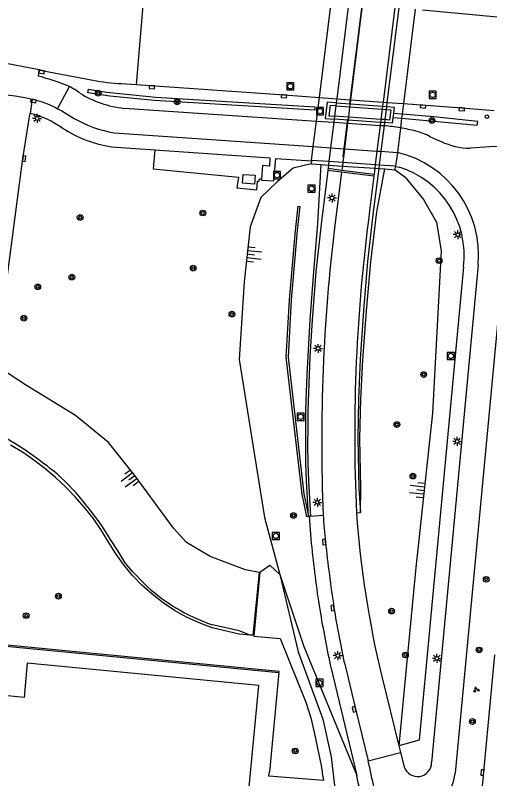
# Model space of a CAD drawing. Extents: x 132994 to 136000, y 393499 to 395512.
# Drawn here: x 133418.9 to 133485.2, y 394938.7 to 395045.3 of the extents above; entities that cross this region are included whole.
import ezdxf

# ---------------------------------------------------------------- set-up
doc = ezdxf.new("R2010")
doc.units = 0
for name, color, linetype in [('gg-afsc-hekwerk', 7, 'Continuous'), ('gg-bbg-hoofdgebouw', 7, 'Continuous'), ('gg-knt-BGT kruinlijn', 7, 'Continuous'), ('gg-knt-bovenkant onderkant talud', 7, 'Continuous'), ('gg-knt-verharding', 7, 'Continuous'), ('gg-knt-verharding niveau 01', 7, 'Continuous'), ('gg-knt-verharding nz', 7, 'Continuous'), ('gg-kntw-beschoeiing', 7, 'Continuous'), ('gg-kwrk-betonelement', 7, 'Continuous'), ('gg-kwrk-keermuur', 7, 'Continuous'), ('gg-kwrk-kunstwerk niveau 01', 7, 'Continuous'), ('gt-grn-afwateringsgoot', 7, 'Continuous'), ('gt-grn-groengrens', 7, 'Continuous'), ('gt-grn-vlakafsluiter niveau 01', 7, 'Continuous'), ('gt-grn-weggrens', 7, 'Continuous'), ('gt-grn-weggrens revisie', 7, 'Continuous'), ('gt-knt-lichtlijn', 7, 'Continuous'), ('gt-symb-boom', 7, 'Continuous'), ('gt-symb-groenvak', 7, 'Continuous'), ('gt-symb-kolk', 7, 'Continuous'), ('gt-symb-lichtmast', 7, 'Continuous'), ('gt-symb-rioolschacht', 7, 'Continuous'), ('gt-symb-talud symbool', 7, 'Continuous'), ('gt-symb-verkeersregelinstallatiepaal', 7, 'Continuous')]:
    doc.layers.add(name, color=color, linetype=linetype)

# ---------------------------------------------------------------- blocks, each defined once
blk = doc.blocks.new('gt0-KOLK')
at = {"layer": 'gt-symb-kolk'}
blk.add_lwpolyline([(0, 0), (0.37, 0), (0.37, 0.4), (-0.38, 0.4), (-0.38, 0), (0, 0)], dxfattribs=at)
blk = doc.blocks.new('gt0-BOOM')
at = {"layer": 'gt-symb-boom'}
for radius in [0.4, 0.2]:
    blk.add_circle((0, 0), radius, dxfattribs=at)
blk = doc.blocks.new('gt0-GRVAK')
at = {"layer": 'gt-symb-groenvak'}
for p, q in [((-0.11, 0.19), (-0.23, 0.24)), ((-0.18, 0.15), (0.09, 0.15)), ((-0.09, 0.21), (-0.16, 0.32)), ((-0.05, 0.21), (-0.05, 0.39)), ((0, 0.21), (0.06, 0.32)), ((0.01, 0.19), (0.13, 0.24)), ((0.26, -0.05), (0.2, 0.06)), ((0.3, -0.05), (0.3, 0.13)), ((0.35, -0.05), (0.41, 0.06)), ((-0.25, -0.23), (-0.36, -0.18)), ((-0.32, -0.26), (-0.05, -0.26)), ((-0.23, -0.21), (-0.29, -0.1)), ((-0.18, -0.2), (-0.18, -0.02)), ((-0.14, -0.21), (-0.07, -0.1)), ((-0.12, -0.23), (0, -0.18)), ((0.24, -0.07), (0.12, -0.02)), ((0.17, -0.11), (0.44, -0.11)), ((0.37, -0.07), (0.49, -0.02))]:
    blk.add_line(p, q, dxfattribs=at)
blk = doc.blocks.new('gt0-TALUD_1')
at = {"layer": 'gt-symb-talud symbool'}
for p, q in [((-1, -1), (-1, 0)), ((-0.5, -2), (-0.5, 0)), ((0, -1), (0, 0)), ((0.5, -2), (0.5, 0)), ((1, -1), (1, 0))]:
    blk.add_line(p, q, dxfattribs=at)
blk = doc.blocks.new('gt0-LMAST')
at = {"layer": 'gt-symb-lichtmast'}
for p, q in [((-0.18, 0.17), (-0.45, 0.44)), ((0, 0.25), (0, 0.62)), ((0.17, 0.17), (0.44, 0.44)), ((-0.25, 0), (-0.63, 0)), ((-0.18, -0.18), (-0.45, -0.45)), ((0, -0.25), (0, -0.63)), ((0.44, -0.45), (0.17, -0.18)), ((0.25, 0), (0.62, 0))]:
    blk.add_line(p, q, dxfattribs=at)
blk.add_circle((0, 0), 0.25, dxfattribs=at)
blk = doc.blocks.new('gt0-RS')
at = {"layer": 'gt-symb-rioolschacht'}
blk.add_lwpolyline([(-0.5, -0.5), (0.5, -0.5), (0.5, 0.5), (-0.5, 0.5)], close=True, dxfattribs=at)
blk.add_circle((0, 0), 0.375, dxfattribs=at)
blk = doc.blocks.new('gt0-VIPAAL')
at = {"layer": 'gt-symb-verkeersregelinstallatiepaal'}
blk.add_circle((0, 0), 0.25, dxfattribs=at)

msp = doc.modelspace()

# ---------------------------------------------------------------- linework, layer by layer
at = {"layer": 'gg-afsc-hekwerk'}
for p, q in [((133461.76, 394939.66), (133461.79, 394939.44)), ((133461.79, 394939.44), (133461.96, 394938.43))]:
    msp.add_line(p, q, dxfattribs=at)
msp.add_lwpolyline([(133453.06, 394967.51), (133452.23, 394958.6), (133455.92, 394958.28), (133459.5, 394949.35), (133460.21, 394947.19), (133460.7, 394944.96), (133461.62, 394940.51), (133461.76, 394939.66)], dxfattribs=at)
at = {"layer": 'gg-bbg-hoofdgebouw'}
msp.add_lwpolyline([(133451.58, 394937.54), (133452.91, 394951.7), (133420.55, 394954.8), (133420.12, 394950.03), (133415.03, 394950.55), (133415.2, 394952.49), (133414.97, 394954.56), (133414.49, 394956.66), (133413.71, 394958.63), (133412.69, 394960.51), (133411.45, 394962.25), (133410, 394963.82), (133408.33, 394965.16), (133406.51, 394966.27), (133404.55, 394967.14), (133402.52, 394967.75), (133400.64, 394968.08), (133400.82, 394969.99)], dxfattribs=at)
at = {"layer": 'gg-knt-BGT kruinlijn'}
for points in [[(133460.25, 395024.56), (133457.75, 395023.96), (133455.48, 395022.04), (133453.19, 395019.87), (133451.74, 395015.77), (133450.88, 395008.09), (133450.18, 394997.25), (133453.74, 394975.15), (133455.88, 394967.19)], [(133472, 395023.75), (133473.36, 395022.71), (133475.95, 395019.58), (133477.74, 395016.43), (133478.4, 395012.4), (133477.18, 394989.73), (133474.86, 394968.17), (133473.21, 394950.66), (133472.51, 394943.29)], [(133452.96, 394967.48), (133451.09, 394967.86), (133446.14, 394969.73), (133442.82, 394971.65), (133440.99, 394973.66), (133435.59, 394981.03), (133431.9, 394985.66), (133427.32, 394989.39), (133420.47, 394993.61), (133417.76, 394995.38)]]:
    msp.add_lwpolyline(points, dxfattribs=at)
at = {"layer": 'gg-knt-bovenkant onderkant talud'}
msp.add_lwpolyline([(133455.88, 394967.19), (133459.22, 394957.14), (133466.62, 394939.11)], dxfattribs=at)
at = {"layer": 'gg-knt-verharding'}
for p, q in [((133475.81, 395046.09), (133487.78, 395044.97)), ((133422.13, 395036.82), (133422.22, 395037.68)), ((133433.71, 395035.77), (133435.81, 395035.63)), ((133421.25, 395033.58), (133420.99, 395031.62)), ((133420.93, 395031.41), (133420.99, 395031.62)), ((133434.09, 395032.33), (133460.98, 395030.53)), ((133470.17, 395032.2), (133469.99, 395030.77)), ((133432.73, 395028.89), (133460.53, 395026.97)), ((133476.88, 395028.35), (133478.41, 395027.68)), ((133432.32, 395026.94), (133438.39, 395026.51)), ((133472.04, 395024.19), (133472.53, 395024.11)), ((133469, 395022.85), (133468.41, 395018)), ((133483.56, 395010.48), (133477.06, 394940.96)), ((133487.06, 395010.59), (133480.37, 394939.46)), ((133459.95, 394975.34), (133460.25, 394971.55)), ((133460.15, 394975.35), (133461.93, 394975.48)), ((133416.61, 394957.29), (133455.74, 394953.51)), ((133483.47, 394929.72), (133485.92, 394956)), ((133463.02, 394954.05), (133466.62, 394939.11)), ((133455.74, 394953.51), (133454.4, 394939.62)), ((133470.11, 394952.95), (133472.51, 394943.29)), ((133472.51, 394943.29), (133472.75, 394942.34)), ((133472.75, 394942.34), (133473.26, 394940.34))]:
    msp.add_line(p, q, dxfattribs=at)
for points in [[(133422.22, 395037.68), (133422.62, 395037.61), (133429.74, 395036.24)], [(133435.81, 395035.63), (133456.45, 395034.21), (133461.39, 395033.85)], [(133421.25, 395033.58), (133421.69, 395033.5), (133422.67, 395033.21), (133423.62, 395032.86), (133424.52, 395032.43), (133424.81, 395032.27)], [(133473.13, 395032.98), (133481.3, 395032.38), (133485.8, 395032.02)], [(133424.81, 395032.27), (133425.4, 395031.96), (133427.12, 395030.92)], [(133416.68, 395000.74), (133417.65, 395007.96), (133419.93, 395025.3), (133420.93, 395031.41)], [(133438.39, 395026.51), (133438.17, 395023.85), (133450.07, 395022.69), (133449.85, 395021.22), (133452.65, 395020.93), (133452.76, 395022.14), (133452.99, 395022.13), (133453.02, 395022.45), (133453.32, 395022.46)], [(133438.39, 395026.51), (133454.49, 395025.39), (133454.4, 395024.26), (133453.46, 395024.34), (133453.32, 395022.46)], [(133490.12, 395027.12), (133485.21, 395026.93), (133482.45, 395026.74)], [(133453.32, 395022.46), (133453.31, 395022.27), (133455.05, 395022.17), (133455.29, 395025.3), (133460.29, 395025)], [(133481.54, 395010.16), (133475.33, 394944.04), (133472.51, 394943.29)], [(133466.57, 394975.81), (133467.13, 394975.84), (133467.12, 394975.88)], [(133464.88, 394954.86), (133466.43, 394948.42), (133468.22, 394941.19)], [(133461.96, 394938.43), (133454.35, 394939.05), (133454.4, 394939.62)]]:
    msp.add_lwpolyline(points, dxfattribs=at)
for centre, radius, start, end in [((133410.74, 394996.03), 42.36, 68.1965, 74.3957), ((133435.83, 395070.65), 34.94, 259.9696, 266.5304), ((133420.68, 395024.39), 12.4, 54.3391, 62.1666), ((133410.71, 394982.3), 52.34, 78.3858, 85.4395), ((133435.73, 395047.08), 14.85, 238.2305, 263.6806), ((133417.49, 395018), 14.06, 55.2629, 75.6279), ((133435.73, 395045.98), 17.35, 240.2211, 260.0389), ((133435.22, 395044.65), 17.95, 237.2486, 260.7057), ((133467.59, 394999.98), 30.05, 76.0216, 80.1848), ((133472.82, 395020.93), 8.46, 61.3, 76.1119), ((133482.8, 395037.37), 10.64, 245.6153, 268.1203), ((133468.9, 395011.83), 14.73, 354.7412, 76.6928), ((133468.68, 395011.74), 12.96, 352.9879, 72.7002), ((133703.26, 394986.63), 236.93, 172.3899, 182.6158), ((133530.39, 394979.37), 68.57, 183.2548, 186.3646), ((133612.52, 394986.68), 146.36, 184.2582, 193.3264), ((133650.31, 394991.35), 189.08, 185.9458, 188.7551), ((133643.22, 394990.39), 183.93, 185.8776, 188.7812), ((133677.52, 394999.33), 219.23, 189.7236, 191.9202), ((133590.12, 394982.33), 128.22, 188.8638, 192.3692), ((133284.21, 394900.1), 188.54, 10.1804, 12.587), ((133475.12, 394940.93), 1.95, 197.5843, 0.8417), ((133316.01, 394906.4), 154.12, 9.1506, 12.2557), ((133472.47, 394940.49), 7.97, 323.8503, 352.5361)]:
    msp.add_arc(centre, radius, start, end, dxfattribs=at)
at = {"layer": 'gg-knt-verharding niveau 01'}
for p, q in [((133461.39, 395033.85), (133463.81, 395033.67)), ((133463.81, 395033.67), (133465.75, 395033.52)), ((133465.75, 395033.52), (133470.3, 395033.19)), ((133470.3, 395033.19), (133470.84, 395033.15)), ((133470.84, 395033.15), (133473.13, 395032.98)), ((133460.98, 395030.53), (133463.4, 395030.37)), ((133463.4, 395030.37), (133465.34, 395030.24)), ((133465.34, 395030.24), (133469.89, 395029.94)), ((133469.89, 395029.94), (133470.43, 395029.9)), ((133460.53, 395026.97), (133462.96, 395026.8)), ((133462.96, 395026.8), (133464.9, 395026.67)), ((133464.9, 395026.67), (133469.44, 395026.36)), ((133469.44, 395026.36), (133469.98, 395026.32))]:
    msp.add_line(p, q, dxfattribs=at)
msp.add_lwpolyline([(133469.98, 395026.32), (133472.27, 395026.16), (133472.29, 395026.16)], dxfattribs=at)
msp.add_arc((133467.57, 394999.93), 30.1, 80.1683, 84.5503, dxfattribs=at)
at = {"layer": 'gg-knt-verharding nz'}
for p, q in [((133467.39, 395046.74), (133465.75, 395033.52)), ((133471.94, 395046.39), (133470.3, 395033.19)), ((133422.22, 395037.68), (133413.23, 395039.41)), ((133465.62, 395032.53), (133465.45, 395031.09)), ((133465.68, 395032.94), (133465.62, 395032.53)), ((133465.75, 395033.52), (133465.68, 395032.94)), ((133470.22, 395032.61), (133470.17, 395032.2)), ((133470.3, 395033.19), (133470.22, 395032.61)), ((133465.4, 395030.68), (133465.34, 395030.24)), ((133465.45, 395031.09), (133465.4, 395030.68)), ((133469.99, 395030.77), (133469.94, 395030.36)), ((133465.34, 395030.24), (133464.9, 395026.67)), ((133469.89, 395029.94), (133469.44, 395026.36)), ((133469.94, 395030.36), (133469.89, 395029.94)), ((133464.9, 395026.67), (133464.66, 395024.75)), ((133469.44, 395026.36), (133469.2, 395024.44)), ((133464.6, 395024.26), (133464.53, 395023.7)), ((133464.66, 395024.75), (133464.6, 395024.26)), ((133469.2, 395024.44), (133469.14, 395023.95)), ((133464.48, 395023.41), (133463.56, 395016.02)), ((133469.14, 395023.95), (133469.04, 395023.13))]:
    msp.add_line(p, q, dxfattribs=at)
msp.add_arc((133713.06, 394985.73), 251.34, 173.0776, 182.3378, dxfattribs=at)
at = {"layer": 'gg-kntw-beschoeiing'}
for p in [(133416.75, 394957.48), (133455.74, 394953.51)]:
    msp.add_line(p, (133455.76, 394953.71), dxfattribs=at)
at = {"layer": 'gg-kwrk-betonelement'}
msp.add_lwpolyline([(133450.74, 395023.1), (133452.41, 395022.99), (133452.32, 395021.75), (133450.64, 395021.86), (133450.74, 395023.1)], dxfattribs=at)
at = {"layer": 'gg-kwrk-keermuur'}
for p, q in [((133465.46, 395046.89), (133463.81, 395033.67)), ((133472.49, 395046.35), (133470.84, 395033.15)), ((133463.81, 395033.67), (133463.74, 395033.08)), ((133463.69, 395032.66), (133463.51, 395031.22)), ((133463.74, 395033.08), (133463.69, 395032.66)), ((133470.77, 395032.57), (133470.71, 395032.17)), ((133470.84, 395033.15), (133470.77, 395032.57)), ((133470.71, 395032.17), (133470.54, 395030.74)), ((133463.4, 395030.37), (133462.96, 395026.8)), ((133463.46, 395030.82), (133463.4, 395030.37)), ((133463.51, 395031.22), (133463.46, 395030.82)), ((133470.54, 395030.74), (133470.48, 395030.33)), ((133470.43, 395029.9), (133469.98, 395026.32)), ((133470.48, 395030.33), (133470.43, 395029.9)), ((133462.96, 395026.8), (133462.72, 395024.89)), ((133469.98, 395026.32), (133469.74, 395024.4)), ((133462.66, 395024.39), (133462.6, 395023.94)), ((133462.72, 395024.89), (133462.66, 395024.39)), ((133469.74, 395024.4), (133469.68, 395023.91)), ((133462.6, 395023.94), (133462.57, 395023.65)), ((133459.95, 394975.34), (133459.89, 394975.34)), ((133460.15, 394975.35), (133459.95, 394975.34)), ((133453.06, 394967.51), (133452.96, 394967.48))]:
    msp.add_line(p, q, dxfattribs=at)
for points in [[(133459.89, 394975.34), (133459.73, 394977.81), (133459.6, 394980.27), (133459.52, 394982.74), (133459.49, 394985.23), (133459.49, 394987.7), (133459.52, 394990.17), (133459.7, 394995.12), (133460.09, 395002.76), (133460.6, 395009.49), (133461.19, 395016.21), (133461.66, 395024.46)], [(133462.57, 395023.65), (133461.64, 395016.13), (133460.91, 395009.47), (133460.38, 395002.75), (133460.07, 394997.59), (133459.86, 394992.64), (133459.8, 394990.18), (133459.76, 394987.7), (133459.75, 394985.23), (133459.79, 394982.76), (133459.87, 394980.3), (133459.99, 394977.82), (133460.15, 394975.35)], [(133469.68, 395023.91), (133468.92, 395017.86), (133468.14, 395010.92), (133467.54, 395004.09), (133467.09, 394997.26), (133466.88, 394991.69), (133466.77, 394986.18), (133466.92, 394979.28), (133467.12, 394975.88)], [(133467.12, 394975.88), (133467.18, 394979.33), (133467.06, 394986.16), (133467.2, 394991.68), (133467.46, 394997.18), (133467.96, 395004.05), (133468.6, 395010.86), (133469.41, 395017.85), (133470.56, 395023.85)], [(133459.89, 394975.34), (133459.62, 394975.28), (133458.97, 394978.42), (133456.76, 394997.56), (133457.23, 395005.57), (133458.05, 395015.25), (133458.42, 395018.65), (133458.67, 395018.62), (133458.29, 395015.24), (133457.47, 395005.56), (133457.01, 394997.58), (133459.24, 394978.45), (133459.89, 394975.34)], [(133451.7, 394958.74), (133450.17, 394958.87), (133446.41, 394959.77), (133444.6, 394960.46), (133442.84, 394961.25), (133441.14, 394962.18), (133439.54, 394963.24), (133438.02, 394964.44), (133436.58, 394965.72), (133435.23, 394967.1), (133434, 394968.6), (133432.9, 394970.18), (133431.87, 394971.82), (133430.85, 394973.47), (133429.77, 394975.06), (133428.55, 394976.58), (133427.27, 394978.04), (133425.93, 394979.44), (133424.52, 394980.77), (133423.03, 394982), (133421.48, 394983.17), (133419.9, 394984.27), (133418.24, 394985.27)], [(133452.96, 394967.48), (133452.09, 394958.71), (133451.7, 394958.74)]]:
    msp.add_lwpolyline(points, dxfattribs=at)
at = {"layer": 'gg-kwrk-kunstwerk niveau 01'}
for p, q in [((133461.39, 395033.85), (133463.03, 395047.07)), ((133474.77, 395046.17), (133473.13, 395032.98)), ((133460.98, 395030.53), (133461.39, 395033.85)), ((133463.69, 395032.66), (133465.62, 395032.53)), ((133463.74, 395033.08), (133465.68, 395032.94)), ((133465.62, 395032.53), (133470.17, 395032.2)), ((133465.68, 395032.94), (133470.22, 395032.61)), ((133470.22, 395032.61), (133470.77, 395032.57)), ((133473.13, 395032.98), (133472.95, 395031.5)), ((133470.17, 395032.2), (133470.71, 395032.17)), ((133471.75, 395031.6), (133471.68, 395031.04)), ((133472.95, 395031.5), (133472.88, 395030.93)), ((133460.53, 395026.97), (133460.98, 395030.53)), ((133465.4, 395030.68), (133463.46, 395030.82)), ((133465.45, 395031.09), (133463.51, 395031.22)), ((133469.94, 395030.36), (133465.4, 395030.68)), ((133469.99, 395030.77), (133465.45, 395031.09)), ((133470.54, 395030.74), (133469.99, 395030.77)), ((133472.88, 395030.93), (133472.71, 395029.59)), ((133470.48, 395030.33), (133469.94, 395030.36)), ((133472.71, 395029.59), (133472.29, 395026.16)), ((133460.3, 395025.05), (133460.53, 395026.97)), ((133472.29, 395026.16), (133472.05, 395024.24)), ((133460.3, 395025.05), (133460.29, 395025)), ((133462.72, 395024.89), (133460.3, 395025.05)), ((133460.29, 395025), (133460.25, 395024.56)), ((133460.25, 395024.56), (133461.66, 395024.46)), ((133461.66, 395024.46), (133462.66, 395024.39)), ((133462.66, 395024.39), (133464.6, 395024.26)), ((133464.66, 395024.75), (133462.72, 395024.89)), ((133464.6, 395024.26), (133469.14, 395023.95)), ((133469.2, 395024.44), (133464.66, 395024.75)), ((133469.74, 395024.4), (133469.2, 395024.44)), ((133472.05, 395024.24), (133469.74, 395024.4)), ((133472, 395023.75), (133472.04, 395024.19)), ((133472.04, 395024.19), (133472.05, 395024.24)), ((133469.14, 395023.95), (133469.68, 395023.91)), ((133469.68, 395023.91), (133470.56, 395023.85)), ((133470.56, 395023.85), (133472, 395023.75))]:
    msp.add_line(p, q, dxfattribs=at)
for points in [[(133463.74, 395033.08), (133462.5, 395033.17), (133462.22, 395030.9), (133463.46, 395030.82)], [(133463.69, 395032.66), (133462.91, 395032.72), (133462.71, 395031.27), (133463.51, 395031.22)], [(133470.77, 395032.57), (133471.86, 395032.49), (133471.75, 395031.6)], [(133470.71, 395032.17), (133471.37, 395032.12), (133471.18, 395030.69), (133470.54, 395030.74)], [(133471.68, 395031.04), (133471.57, 395030.25), (133470.48, 395030.33)]]:
    msp.add_lwpolyline(points, dxfattribs=at)
at = {"layer": 'gt-grn-afwateringsgoot'}
for p, q in [((133464.48, 395023.41), (133462.57, 395023.65)), ((133462.6, 395023.94), (133464.53, 395023.7)), ((133469, 395022.85), (133464.48, 395023.41)), ((133464.53, 395023.7), (133469.04, 395023.13)), ((133469.04, 395023.13), (133469, 395022.85))]:
    msp.add_line(p, q, dxfattribs=at)
at = {"layer": 'gt-grn-groengrens'}
for points in [[(133432.09, 395034.02), (133429.02, 395034.5), (133429.15, 395034.98), (133431.71, 395034.56), (133438.48, 395033.88), (133460.75, 395032.55), (133460.74, 395032.06), (133438.37, 395033.42), (133432.09, 395034.02)], [(133472.88, 395030.93), (133477.9, 395030.47), (133483.45, 395029.98), (133483.52, 395030.49), (133477.4, 395031.12), (133472.95, 395031.5)], [(133436.84, 394965.98), (133435.27, 394967.61), (133434.26, 394968.85), (133433.27, 394970.48), (133432.22, 394972.08)], [(133453.06, 394967.51), (133454.48, 394968.5), (133455.88, 394967.19)], [(133455.88, 394967.19), (133458.42, 394956.39), (133461.89, 394947.01), (133463.02, 394941.73), (133464.17, 394932.13), (133463.19, 394931.44)], [(133451.7, 394958.74), (133450.2, 394959.33), (133446.44, 394960.17)]]:
    msp.add_lwpolyline(points, dxfattribs=at)
for centre, radius, start, end in [((133388.35, 394936.71), 57.52, 50.6961, 60.4634), ((133396.24, 394950.42), 41.99, 31.0496, 47.1697), ((133455.1, 394985.32), 26.6, 226.6408, 250.9991)]:
    msp.add_arc(centre, radius, start, end, dxfattribs=at)
at = {"layer": 'gt-grn-vlakafsluiter niveau 01'}
for p, q in [((133472.95, 395031.5), (133471.75, 395031.6)), ((133471.68, 395031.04), (133472.88, 395030.93))]:
    msp.add_line(p, q, dxfattribs=at)
at = {"layer": 'gt-grn-weggrens'}
for p, q in [((133436.9, 395048.87), (133435.81, 395035.63)), ((133468.22, 394941.19), (133472.75, 394942.34))]:
    msp.add_line(p, q, dxfattribs=at)
at = {"layer": 'gt-grn-weggrens revisie'}
msp.add_line((133424.81, 395032.27), (133426.47, 395035.36), dxfattribs=at)
at = {"layer": 'gt-knt-lichtlijn'}
for p, q in [((133467.38, 395047.03), (133465.62, 395032.97)), ((133465.33, 395030.86), (133464.68, 395025.55))]:
    msp.add_line(p, q, dxfattribs=at)

# ---------------------------------------------------------------- block references
at = {"layer": 'gt-symb-boom'}
for p in [(133430.48, 395034.44), (133441.52, 395033.21), (133477.13, 395030.64), (133445.11, 395017.7), (133427.96, 395017.09), (133478.12, 395011.04), (133443.76, 395009.99), (133426.8, 395008.75), (133422.04, 395007.4), (133449.17, 395003.58), (133420.09, 395003.01), (133475.97, 394995.13), (133472.23, 394988.14), (133474.47, 394980.95), (133457.78, 394975.45), (133484.71, 394966.53), (133424.92, 394964.18), (133471.49, 394962.09), (133420.42, 394961.45), (133483.71, 394956.66), (133473.42, 394955.96), (133482.78, 394946.67), (133458.02, 394942.55)]:
    msp.add_blockref('gt0-BOOM', p, dxfattribs=at)
at = {"layer": 'gt-symb-groenvak'}
msp.add_blockref('gt0-GRVAK', (133483.31, 394951.1), dxfattribs=at)
at = {"layer": 'gt-symb-kolk'}
for p, rotation in [((133422.62, 395037.61), 169.42446682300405), ((133437.98, 395035.48), 176.08285407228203), ((133421.45, 395033.54), 170.65442098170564), ((133456.45, 395034.21), 175.66256558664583), ((133475.87, 395032.78), 173.61168601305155), ((133481.3, 395032.38), 175.82411388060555), ((133419.93, 395025.3), -97.53025334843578), ((133462.24, 394971.77), 95.57729135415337), ((133463.43, 394962.57), 98.05592202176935), ((133466.43, 394948.42), 103.54500902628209), ((133484.38, 394939.53), 84.66555996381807)]:
    msp.add_blockref('gt0-KOLK', p, dxfattribs=dict(at, rotation=rotation))
at = {"layer": 'gt-symb-lichtmast'}
for p in [(133421.95, 395030.91), (133463.17, 395019.81), (133480.73, 395014.68), (133461.21, 394998.78), (133480.65, 394985.79), (133461.11, 394977.28), (133463.97, 394955.88), (133477.81, 394955.48)]:
    msp.add_blockref('gt0-LMAST', p, dxfattribs=at)
at = {"layer": 'gt-symb-rioolschacht'}
for p in [(133457.33, 395035.4), (133477.22, 395034.21), (133461.49, 395031.93), (133455.48, 395022.99), (133460.3, 395021.11), (133479.76, 394997.73), (133458.77, 394989.23), (133455.31, 394972.59), (133461.41, 394952.06)]:
    msp.add_blockref('gt0-RS', p, dxfattribs=at)
at = {"layer": 'gt-symb-talud symbool'}
for p, xscale, yscale, rotation in [((133451.31, 395011.93), 1.0000679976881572, 1.000067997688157, 83.68511557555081), ((133435.59, 394981.03), 0.9998924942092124, 0.9998924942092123, -53.90943276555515), ((133476.02, 394978.95), 1.0000679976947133, 1.0000679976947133, -96.31488442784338)]:
    msp.add_blockref('gt0-TALUD_1', p, dxfattribs=dict(at, xscale=xscale, yscale=yscale, rotation=rotation))
at = {"layer": 'gt-symb-verkeersregelinstallatiepaal'}
msp.add_blockref('gt0-VIPAAL', (133484.8, 395031.15), dxfattribs=at)

doc.saveas('drawing.dxf')
